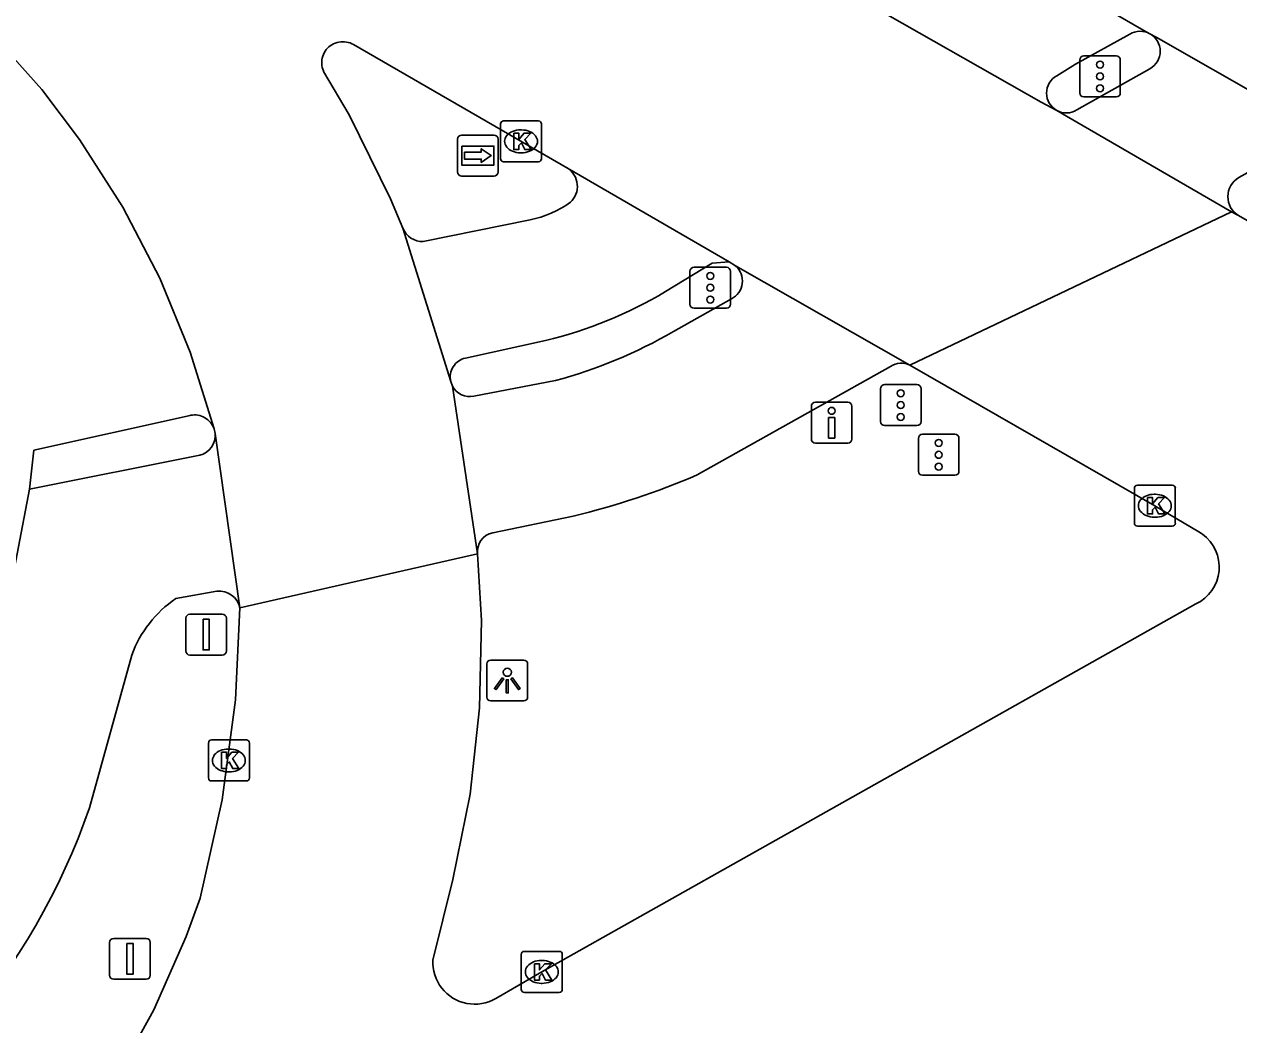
# Model space of a CAD drawing. Extents: x 156141 to 158132, y 385651 to 388399.
# Drawn here: x 157095 to 157124.66, y 386091.27 to 386115.7 of the extents above; entities that cross this region are included whole.
import ezdxf

# ---------------------------------------------------------------- set-up
doc = ezdxf.new("R2010")
doc.units = 0
for name, color, linetype in [('IMGEO_Drukknoppaal', 7, 'Continuous'), ('IMGEO_Fietspad_gesloten', 7, 'Continuous'), ('IMGEO_Fietspad_open', 7, 'Continuous'), ('IMGEO_Kolk', 7, 'Continuous'), ('IMGEO_Lichtpunt', 7, 'Continuous'), ('IMGEO_Rijbaan_lokaal_gesloten', 7, 'Continuous'), ('IMGEO_Rijbaan_regionaal_gesloten', 7, 'Continuous'), ('IMGEO_Verkeersbordpaal', 7, 'Continuous'), ('IMGEO_Verkeersregelinstallatiepaal', 7, 'Continuous'), ('IMGEO_Voetpad_open', 7, 'Continuous'), ('IMGEO_Wegwijzer', 7, 'Continuous')]:
    doc.layers.add(name, color=color, linetype=linetype)

msp = doc.modelspace()

# ---------------------------------------------------------------- linework, layer by layer
at = {"layer": 'IMGEO_Drukknoppaal'}
for p, q in [((157114.22, 386105.57), (157114.22, 386106.37)), ((157114.22, 386106.37), (157114.22, 386105.57)), ((157114.32, 386106.47), (157115.11, 386106.47)), ((157115.11, 386106.47), (157114.32, 386106.47)), ((157115.21, 386106.37), (157115.21, 386105.57)), ((157115.21, 386105.57), (157115.21, 386106.37)), ((157115.11, 386105.47), (157114.32, 386105.47)), ((157114.32, 386105.47), (157115.11, 386105.47))]:
    msp.add_line(p, q, dxfattribs=at)
msp.add_lwpolyline([(157114.79, 386106.095), (157114.79, 386105.595), (157114.64, 386105.595), (157114.64, 386106.095), (157114.79, 386106.095)], dxfattribs=at)
msp.add_circle((157114.715, 386106.26), 0.085, dxfattribs=at)
for centre, start, end in [((157114.32, 386106.37), 90, 180), ((157114.32, 386106.37), 90, 180), ((157115.11, 386106.37), 0, 90), ((157115.11, 386106.37), 360, 90), ((157114.32, 386105.57), 180, 270), ((157114.32, 386105.57), 180, 270), ((157115.11, 386105.57), 270, 0), ((157115.11, 386105.57), 270, 0)]:
    msp.add_arc(centre, 0.1, start, end, dxfattribs=at)
at = {"layer": 'IMGEO_Fietspad_gesloten'}
for points in [[(157099.283, 386105.175), (157095.124, 386104.343)], [(157095.124, 386104.343), (157094.213, 386099.612), (157093.98, 386098.546), (157093.631, 386097.42), (157093.182, 386096.33), (157092.638, 386095.285), (157092.003, 386094.292), (157091.281, 386093.36), (157090.479, 386092.496), (157089.603, 386091.708), (157088.66, 386091), (157087.658, 386090.38), (157085.895, 386089.382), (157071.749, 386081.369)], [(157099.703, 386101.854), (157098.702, 386101.673)], [(157097.624, 386100.294), (157096.591, 386096.566)]]:
    msp.add_lwpolyline(points, dxfattribs=at)
for centre, radius, start, end in [((157099.169, 386105.655), 0.493, 283.3207, 6.033), ((157099.755, 386101.332), 0.525, 12.9956, 95.6792), ((157100.286, 386099.324), 2.834, 123.9948, 159.9739), ((157080.81, 386102.03), 16.7, 297.6343, 340.9016)]:
    msp.add_arc(centre, radius, start, end, dxfattribs=at)
at = {"layer": 'IMGEO_Fietspad_open'}
for points in [[(157120.703, 386113.609), (157122.484, 386114.613)], [(157124.657, 386111.955), (157126.408, 386112.927)], [(157110.853, 386108.199), (157112.271, 386108.992)], [(157116.155, 386107.339), (157111.434, 386104.694)], [(157105.977, 386106.618), (157107.97, 386106.998)], [(157108.406, 386103.689), (157106.438, 386103.277)]]:
    msp.add_lwpolyline(points, dxfattribs=at)
for centre, radius, start, end in [((157122.253, 386115.042), 0.487, 298.331, 61.1329), ((157120.446, 386114.018), 0.484, 241.1083, 302.1582), ((157124.935, 386111.488), 0.543, 120.7373, 238.1514), ((157112.041, 386109.43), 0.495, 297.7142, 48.1581), ((157104.951, 386118.305), 11.703, 284.9474, 300.2839), ((157116.419, 386106.99), 0.438, 61.7026, 127.039), ((157105.878, 386107.083), 0.475, 207.4014, 282.0482), ((157103.938, 386122.215), 19.057, 283.5595, 293.1628), ((157106.52, 386102.831), 0.454, 100.4205, 188.1014)]:
    msp.add_arc(centre, radius, start, end, dxfattribs=at)
at = {"layer": 'IMGEO_Kolk'}
for p, q in [((157106.63, 386112.414), (157106.63, 386113.266)), ((157106.705, 386113.34), (157107.557, 386113.34)), ((157107.118, 386113.12), (157107.143, 386113.12)), ((157107.631, 386113.266), (157107.631, 386112.414)), ((157107.141, 386112.56), (157107.116, 386112.56)), ((157107.557, 386112.34), (157106.705, 386112.34)), ((157122.108, 386103.516), (157122.108, 386104.368)), ((157122.183, 386104.442), (157123.035, 386104.442)), ((157122.596, 386104.222), (157122.621, 386104.222)), ((157123.109, 386104.368), (157123.109, 386103.516)), ((157122.619, 386103.662), (157122.594, 386103.662)), ((157123.035, 386103.442), (157122.183, 386103.442)), ((157099.495, 386097.296), (157099.495, 386098.148)), ((157099.57, 386098.222), (157100.422, 386098.222)), ((157099.983, 386098.002), (157100.008, 386098.002)), ((157100.496, 386098.148), (157100.496, 386097.296)), ((157100.006, 386097.442), (157099.981, 386097.442)), ((157100.422, 386097.222), (157099.57, 386097.222)), ((157107.137, 386092.133), (157107.137, 386092.985)), ((157107.212, 386093.059), (157108.064, 386093.059)), ((157108.138, 386092.985), (157108.138, 386092.133)), ((157107.625, 386092.839), (157107.65, 386092.839)), ((157108.064, 386092.059), (157107.212, 386092.059)), ((157107.648, 386092.279), (157107.623, 386092.279))]:
    msp.add_line(p, q, dxfattribs=at)
for points in [[(157106.63, 386112.414), (157106.63, 386113.266)], [(157106.705, 386113.34), (157107.557, 386113.34)], [(157107.631, 386113.266), (157107.631, 386112.414)], [(157106.951, 386113.04), (157107.074, 386113.04), (157107.074, 386112.889), (157107.204, 386113.04), (157107.368, 386113.04), (157107.222, 386112.889), (157107.375, 386112.64), (157107.223, 386112.64), (157107.138, 386112.804), (157107.074, 386112.737), (157107.074, 386112.64), (157106.951, 386112.64), (157106.951, 386113.04)], [(157107.557, 386112.34), (157106.705, 386112.34)], [(157122.108, 386103.516), (157122.108, 386104.368)], [(157122.183, 386104.442), (157123.035, 386104.442)], [(157123.109, 386104.368), (157123.109, 386103.516)], [(157122.429, 386104.142), (157122.552, 386104.142), (157122.552, 386103.991), (157122.682, 386104.142), (157122.846, 386104.142), (157122.7, 386103.991), (157122.853, 386103.742), (157122.701, 386103.742), (157122.616, 386103.906), (157122.552, 386103.839), (157122.552, 386103.742), (157122.429, 386103.742), (157122.429, 386104.142)], [(157123.035, 386103.442), (157122.183, 386103.442)], [(157099.495, 386097.296), (157099.495, 386098.148)], [(157099.57, 386098.222), (157100.422, 386098.222)], [(157100.496, 386098.148), (157100.496, 386097.296)], [(157099.816, 386097.922), (157099.939, 386097.922), (157099.939, 386097.771), (157100.069, 386097.922), (157100.233, 386097.922), (157100.087, 386097.771), (157100.24, 386097.522), (157100.088, 386097.522), (157100.003, 386097.686), (157099.939, 386097.619), (157099.939, 386097.522), (157099.816, 386097.522), (157099.816, 386097.922)], [(157100.422, 386097.222), (157099.57, 386097.222)], [(157107.137, 386092.133), (157107.137, 386092.985)], [(157107.212, 386093.059), (157108.064, 386093.059)], [(157108.138, 386092.985), (157108.138, 386092.133)], [(157107.458, 386092.759), (157107.581, 386092.759), (157107.581, 386092.608), (157107.711, 386092.759), (157107.875, 386092.759), (157107.729, 386092.608), (157107.882, 386092.359), (157107.73, 386092.359), (157107.645, 386092.523), (157107.581, 386092.456), (157107.581, 386092.359), (157107.458, 386092.359), (157107.458, 386092.759)], [(157108.064, 386092.059), (157107.212, 386092.059)]]:
    msp.add_lwpolyline(points, dxfattribs=at)
for centre, start, end in [((157106.707, 386113.264), 91.552, 178.448), ((157106.707, 386113.264), 91.552, 178.448), ((157107.555, 386113.264), 1.552, 88.448), ((157107.555, 386113.264), 1.552, 88.448), ((157106.707, 386112.416), 181.552, 268.448), ((157106.707, 386112.416), 181.552, 268.448), ((157107.555, 386112.416), 271.552, 358.448), ((157107.555, 386112.416), 271.552, 358.448), ((157122.185, 386104.366), 91.552, 178.448), ((157122.185, 386104.366), 91.552, 178.448), ((157123.033, 386104.366), 1.552, 88.448), ((157123.033, 386104.366), 1.552, 88.448), ((157122.185, 386103.518), 181.552, 268.448), ((157122.185, 386103.518), 181.552, 268.448), ((157123.033, 386103.518), 271.552, 358.448), ((157123.033, 386103.518), 271.552, 358.448), ((157099.572, 386098.146), 91.552, 178.448), ((157099.572, 386098.146), 91.552, 178.448), ((157100.42, 386098.146), 1.552, 88.448), ((157100.42, 386098.146), 1.552, 88.448), ((157099.572, 386097.298), 181.552, 268.448), ((157099.572, 386097.298), 181.552, 268.448), ((157100.42, 386097.298), 271.552, 358.448), ((157100.42, 386097.298), 271.552, 358.448), ((157107.214, 386092.983), 91.552, 178.448), ((157107.214, 386092.983), 91.552, 178.448), ((157108.062, 386092.983), 1.552, 88.448), ((157108.062, 386092.983), 1.552, 88.448), ((157107.214, 386092.135), 181.552, 268.448), ((157107.214, 386092.135), 181.552, 268.448), ((157108.062, 386092.135), 271.552, 358.448), ((157108.062, 386092.135), 271.552, 358.448)]:
    msp.add_arc(centre, 0.0765, start, end, dxfattribs=at)
for centre, major_axis, ratio, start_param, end_param in [((157107.117, 386112.84), (-0.387, 0.002), 0.722429, 4.712389, 7.853982), ((157107.142, 386112.84), (-0.39, 0.002), 0.717154, 1.570796, 4.712389), ((157122.595, 386103.942), (-0.387, 0.002), 0.722429, 4.712389, 7.853982), ((157122.62, 386103.942), (-0.39, 0.002), 0.717154, 1.570796, 4.712389), ((157099.982, 386097.722), (-0.387, 0.002), 0.722429, 4.712389, 7.853982), ((157100.007, 386097.722), (-0.39, 0.002), 0.717154, 1.570796, 4.712389), ((157107.624, 386092.559), (-0.387, 0.002), 0.722429, 4.712389, 7.853982), ((157107.649, 386092.559), (-0.39, 0.002), 0.717154, 1.570796, 4.712389)]:
    msp.add_ellipse(centre, major_axis=major_axis, ratio=ratio, start_param=start_param, end_param=end_param, dxfattribs=at)
at = {"layer": 'IMGEO_Lichtpunt'}
for p, q in [((157106.295, 386100.078), (157106.295, 386099.271)), ((157106.295, 386100.078), (157106.295, 386099.271)), ((157107.197, 386100.173), (157106.389, 386100.173)), ((157107.197, 386100.173), (157106.389, 386100.173)), ((157107.291, 386099.271), (157107.291, 386100.078)), ((157107.291, 386099.271), (157107.291, 386100.078)), ((157106.389, 386099.177), (157107.197, 386099.177)), ((157106.389, 386099.177), (157107.197, 386099.177))]:
    msp.add_line(p, q, dxfattribs=at)
for points in [[(157106.669, 386099.742), (157106.708, 386099.714), (157106.52, 386099.452), (157106.482, 386099.479), (157106.669, 386099.742)], [(157106.881, 386099.714), (157106.919, 386099.741), (157107.106, 386099.479), (157107.067, 386099.451), (157106.881, 386099.714)], [(157106.771, 386099.694), (157106.818, 386099.694), (157106.818, 386099.372), (157106.771, 386099.372), (157106.771, 386099.694)]]:
    msp.add_lwpolyline(points, dxfattribs=at)
msp.add_circle((157106.794, 386099.876), 0.0994, dxfattribs=at)
for centre, start, end in [((157106.389, 386100.078), 90, 180), ((157106.389, 386100.078), 90, 180), ((157107.197, 386100.078), 0, 90), ((157107.197, 386100.078), 0, 90), ((157106.389, 386099.271), 180, 270), ((157106.389, 386099.271), 180, 270), ((157107.197, 386099.271), 270, 0), ((157107.197, 386099.271), 270, 360)]:
    msp.add_arc(centre, 0.0946, start, end, dxfattribs=at)
at = {"layer": 'IMGEO_Rijbaan_lokaal_gesloten'}
for points in [[(157099.635, 386105.819), (157099.054, 386107.689), (157098.309, 386109.499), (157097.404, 386111.236), (157096.348, 386112.885), (157095.424, 386114.103), (157094.126, 386115.556), (157092.935, 386116.685), (157091.168, 386118.087), (157074.756, 386127.506), (157059.408, 386136.327)], [(157122.488, 386115.468), (157122.284, 386115.583), (157118.508, 386117.767), (157118.406, 386117.82)], [(157116.081, 386115.931), (157119.833, 386113.801), (157120.212, 386113.595)], [(157126.739, 386113.045), (157122.643, 386115.387), (157122.488, 386115.468)], [(157108.261, 386112.189), (157103.037, 386115.203), (157102.996, 386115.224), (157102.954, 386115.242), (157102.91, 386115.256), (157102.865, 386115.266), (157102.82, 386115.272), (157102.774, 386115.274), (157102.728, 386115.271), (157102.682, 386115.265), (157102.637, 386115.254), (157102.594, 386115.24), (157102.552, 386115.222), (157102.511, 386115.2), (157102.473, 386115.174), (157102.437, 386115.146), (157102.404, 386115.114), (157102.374, 386115.079), (157102.347, 386115.042), (157102.323, 386115.002), (157102.304, 386114.961), (157102.287, 386114.918), (157102.275, 386114.873), (157102.267, 386114.828), (157102.263, 386114.782), (157102.263, 386114.736), (157102.267, 386114.69), (157102.275, 386114.645), (157102.288, 386114.601), (157102.304, 386114.558), (157102.309, 386114.546), (157102.929, 386113.484), (157103.94, 386111.44), (157104.247, 386110.723)], [(157120.212, 386113.595), (157120.455, 386113.451), (157124.483, 386111.122)], [(157112.213, 386109.901), (157108.261, 386112.189)], [(157104.247, 386110.723), (157105.414, 386106.977)], [(157112.371, 386109.799), (157112.213, 386109.901)], [(157116.626, 386107.375), (157112.371, 386109.799)], [(157105.414, 386106.977), (157105.456, 386106.864)], [(157105.456, 386106.864), (157106.071, 386102.767)], [(157099.66, 386105.707), (157099.635, 386105.819)], [(157100.266, 386101.45), (157099.66, 386105.707)]]:
    msp.add_lwpolyline(points, dxfattribs=at)
at = {"layer": 'IMGEO_Rijbaan_regionaal_gesloten'}
for points in [[(157124.483, 386111.122), (157116.626, 386107.375)], [(157124.648, 386111.027), (157124.483, 386111.122)], [(157129.849, 386108.037), (157128.492, 386108.834), (157126.398, 386110.03), (157124.648, 386111.027)], [(157116.626, 386107.375), (157122.606, 386103.943), (157123.682, 386103.306), (157123.77, 386103.25)], [(157106.071, 386102.767), (157100.266, 386101.45)], [(157123.609, 386101.544), (157107.635, 386092.558), (157106.511, 386091.908), (157106.43, 386091.866), (157106.346, 386091.831), (157106.258, 386091.804), (157106.169, 386091.785), (157106.079, 386091.774), (157105.987, 386091.771), (157105.896, 386091.776), (157105.806, 386091.79), (157105.717, 386091.811), (157105.63, 386091.84), (157105.547, 386091.877), (157105.467, 386091.921), (157105.391, 386091.972), (157105.32, 386092.03), (157105.255, 386092.094), (157105.196, 386092.163), (157105.143, 386092.237), (157105.096, 386092.316), (157105.057, 386092.399), (157105.026, 386092.484), (157105.003, 386092.573), (157104.987, 386092.663), (157104.979, 386092.754), (157104.98, 386092.845), (157105.461, 386094.812), (157105.884, 386096.896), (157106.12, 386099.009), (157106.165, 386101.136), (157106.071, 386102.767)], [(157100.266, 386101.45), (157100.16, 386099.199), (157099.835, 386096.758), (157099.293, 386094.356), (157098.954, 386093.421), (157098.165, 386091.633), (157097.22, 386089.923), (157096.125, 386088.305), (157094.891, 386086.79), (157093.526, 386085.392), (157092.042, 386084.122), (157090.45, 386082.989)]]:
    msp.add_lwpolyline(points, dxfattribs=at)
msp.add_arc((157123.187, 386102.444), 0.994, 295.1119, 54.1057, dxfattribs=at)
at = {"layer": 'IMGEO_Verkeersbordpaal'}
for p, q in [((157098.944, 386100.395), (157098.944, 386101.195)), ((157098.944, 386101.195), (157098.944, 386100.395)), ((157099.044, 386101.295), (157099.834, 386101.295)), ((157099.834, 386101.295), (157099.044, 386101.295)), ((157099.934, 386101.195), (157099.934, 386100.395)), ((157099.934, 386100.395), (157099.934, 386101.195)), ((157099.834, 386100.295), (157099.044, 386100.295)), ((157099.044, 386100.295), (157099.834, 386100.295)), ((157097.084, 386092.478), (157097.084, 386093.278)), ((157097.084, 386093.278), (157097.084, 386092.478)), ((157097.184, 386093.378), (157097.974, 386093.378)), ((157097.974, 386093.378), (157097.184, 386093.378)), ((157098.074, 386093.278), (157098.074, 386092.478)), ((157098.074, 386092.478), (157098.074, 386093.278)), ((157097.974, 386092.378), (157097.184, 386092.378)), ((157097.184, 386092.378), (157097.974, 386092.378))]:
    msp.add_line(p, q, dxfattribs=at)
for points in [[(157099.364, 386101.17), (157099.514, 386101.17), (157099.514, 386100.42), (157099.364, 386100.42), (157099.364, 386101.17)], [(157097.504, 386093.253), (157097.654, 386093.253), (157097.654, 386092.503), (157097.504, 386092.503), (157097.504, 386093.253)]]:
    msp.add_lwpolyline(points, dxfattribs=at)
for centre, start, end in [((157099.044, 386101.195), 90, 180), ((157099.044, 386101.195), 90, 180), ((157099.834, 386101.195), 0, 90), ((157099.834, 386101.195), 360, 90), ((157099.044, 386100.395), 180, 270), ((157099.044, 386100.395), 180, 270), ((157099.834, 386100.395), 270, 0), ((157099.834, 386100.395), 270, 0), ((157097.184, 386093.278), 90, 180), ((157097.184, 386093.278), 90, 180), ((157097.974, 386093.278), 0, 90), ((157097.974, 386093.278), 360, 90), ((157097.184, 386092.478), 180, 270), ((157097.184, 386092.478), 180, 270), ((157097.974, 386092.478), 270, 0), ((157097.974, 386092.478), 270, 0)]:
    msp.add_arc(centre, 0.1, start, end, dxfattribs=at)
at = {"layer": 'IMGEO_Verkeersregelinstallatiepaal'}
for p, q in [((157120.876, 386114.925), (157121.666, 386114.925)), ((157121.666, 386114.925), (157120.876, 386114.925)), ((157120.776, 386114.025), (157120.776, 386114.825)), ((157120.776, 386114.825), (157120.776, 386114.025)), ((157121.766, 386114.825), (157121.766, 386114.025)), ((157121.766, 386114.025), (157121.766, 386114.825)), ((157121.666, 386113.925), (157120.876, 386113.925)), ((157120.876, 386113.925), (157121.666, 386113.925)), ((157111.256, 386108.865), (157111.256, 386109.665)), ((157111.256, 386109.665), (157111.256, 386108.865)), ((157111.356, 386109.765), (157112.146, 386109.765)), ((157112.146, 386109.765), (157111.356, 386109.765)), ((157112.246, 386109.665), (157112.246, 386108.865)), ((157112.246, 386108.865), (157112.246, 386109.665)), ((157112.146, 386108.765), (157111.356, 386108.765)), ((157111.356, 386108.765), (157112.146, 386108.765)), ((157116.009, 386106.899), (157116.799, 386106.899)), ((157116.799, 386106.899), (157116.009, 386106.899)), ((157115.909, 386105.999), (157115.909, 386106.799)), ((157115.909, 386106.799), (157115.909, 386105.999)), ((157116.899, 386106.799), (157116.899, 386105.999)), ((157116.899, 386105.999), (157116.899, 386106.799)), ((157116.799, 386105.899), (157116.009, 386105.899)), ((157116.009, 386105.899), (157116.799, 386105.899)), ((157116.936, 386105.686), (157117.726, 386105.686)), ((157117.726, 386105.686), (157116.936, 386105.686)), ((157116.836, 386104.786), (157116.836, 386105.586)), ((157116.836, 386105.586), (157116.836, 386104.786)), ((157117.826, 386105.586), (157117.826, 386104.786)), ((157117.826, 386104.786), (157117.826, 386105.586)), ((157117.726, 386104.686), (157116.936, 386104.686)), ((157116.936, 386104.686), (157117.726, 386104.686))]:
    msp.add_line(p, q, dxfattribs=at)
for centre in [(157121.271, 386114.715), (157121.271, 386114.425), (157121.271, 386114.135), (157111.751, 386109.555), (157111.751, 386109.265), (157111.751, 386108.975), (157116.404, 386106.689), (157116.404, 386106.399), (157116.404, 386106.109), (157117.331, 386105.476), (157117.331, 386105.186), (157117.331, 386104.896)]:
    msp.add_circle(centre, 0.085, dxfattribs=at)
for centre, start, end in [((157120.876, 386114.825), 90, 180), ((157120.876, 386114.825), 90, 180), ((157121.666, 386114.825), 0, 90), ((157121.666, 386114.825), 360, 90), ((157120.876, 386114.025), 180, 270), ((157120.876, 386114.025), 180, 270), ((157121.666, 386114.025), 270, 0), ((157121.666, 386114.025), 270, 0), ((157111.356, 386109.665), 90, 180), ((157111.356, 386109.665), 90, 180), ((157112.146, 386109.665), 0, 90), ((157112.146, 386109.665), 360, 90), ((157111.356, 386108.865), 180, 270), ((157111.356, 386108.865), 180, 270), ((157112.146, 386108.865), 270, 0), ((157112.146, 386108.865), 270, 0), ((157116.009, 386106.799), 90, 180), ((157116.009, 386106.799), 90, 180), ((157116.799, 386106.799), 0, 90), ((157116.799, 386106.799), 360, 90), ((157116.009, 386105.999), 180, 270), ((157116.009, 386105.999), 180, 270), ((157116.799, 386105.999), 270, 0), ((157116.799, 386105.999), 270, 0), ((157116.936, 386105.586), 90, 180), ((157116.936, 386105.586), 90, 180), ((157117.726, 386105.586), 0, 90), ((157117.726, 386105.586), 360, 90), ((157116.936, 386104.786), 180, 270), ((157116.936, 386104.786), 180, 270), ((157117.726, 386104.786), 270, 0), ((157117.726, 386104.786), 270, 0)]:
    msp.add_arc(centre, 0.1, start, end, dxfattribs=at)
at = {"layer": 'IMGEO_Voetpad_open'}
for points in [[(157121.997, 386115.456), (157120.674, 386114.722), (157120.212, 386114.441)], [(157104.742, 386110.395), (157107.35, 386110.927)], [(157112.213, 386109.901), (157111.798, 386109.866), (157110.656, 386109.171)], [(157107.727, 386107.98), (157105.774, 386107.549)], [(157099.635, 386105.819), (157099.618, 386105.861), (157099.598, 386105.901), (157099.574, 386105.94), (157099.547, 386105.976), (157099.517, 386106.009), (157099.484, 386106.04), (157099.448, 386106.068), (157099.41, 386106.092), (157099.37, 386106.113), (157099.329, 386106.13), (157099.286, 386106.143), (157099.241, 386106.153), (157099.197, 386106.158), (157099.152, 386106.16), (157099.107, 386106.157), (157099.062, 386106.15), (157099.046, 386106.147), (157095.236, 386105.298), (157095.124, 386104.343)]]:
    msp.add_lwpolyline(points, dxfattribs=at)
for centre, radius, start, end in [((157122.253, 386115.038), 0.49, 61.3061, 121.494), ((157120.446, 386114.018), 0.483, 118.9413, 241.0587), ((157107.977, 386111.742), 0.53, 312.47, 57.6229), ((157106.904, 386113.319), 2.433, 280.5602, 306.0194), ((157104.721, 386110.901), 0.506, 200.5509, 272.3901), ((157105.377, 386117.957), 10.25, 283.2551, 301.0005), ((157105.878, 386107.084), 0.476, 102.6159, 193.0139)]:
    msp.add_arc(centre, radius, start, end, dxfattribs=at)
at = {"layer": 'IMGEO_Wegwijzer'}
for p, q in [((157105.58, 386112.092), (157105.58, 386112.892)), ((157105.58, 386112.892), (157105.58, 386112.092)), ((157105.68, 386112.992), (157106.47, 386112.992)), ((157106.47, 386112.992), (157105.68, 386112.992)), ((157106.57, 386112.892), (157106.57, 386112.092)), ((157106.57, 386112.092), (157106.57, 386112.892)), ((157106.47, 386111.992), (157105.68, 386111.992)), ((157105.68, 386111.992), (157106.47, 386111.992))]:
    msp.add_line(p, q, dxfattribs=at)
for points in [[(157105.681, 386112.724), (157106.469, 386112.724), (157106.469, 386112.26), (157105.681, 386112.26), (157105.681, 386112.724)], [(157105.746, 386112.576), (157105.746, 386112.492), (157105.746, 386112.408), (157106.157, 386112.408), (157106.157, 386112.325), (157106.404, 386112.492), (157106.157, 386112.659), (157106.157, 386112.576), (157105.746, 386112.576)]]:
    msp.add_lwpolyline(points, dxfattribs=at)
for centre, start, end in [((157105.68, 386112.892), 90, 180), ((157105.68, 386112.892), 90, 180), ((157106.47, 386112.892), 0, 90), ((157106.47, 386112.892), 360, 90), ((157105.68, 386112.092), 180, 270), ((157105.68, 386112.092), 180, 270), ((157106.47, 386112.092), 270, 0), ((157106.47, 386112.092), 270, 0)]:
    msp.add_arc(centre, 0.1, start, end, dxfattribs=at)

doc.saveas('drawing.dxf')
